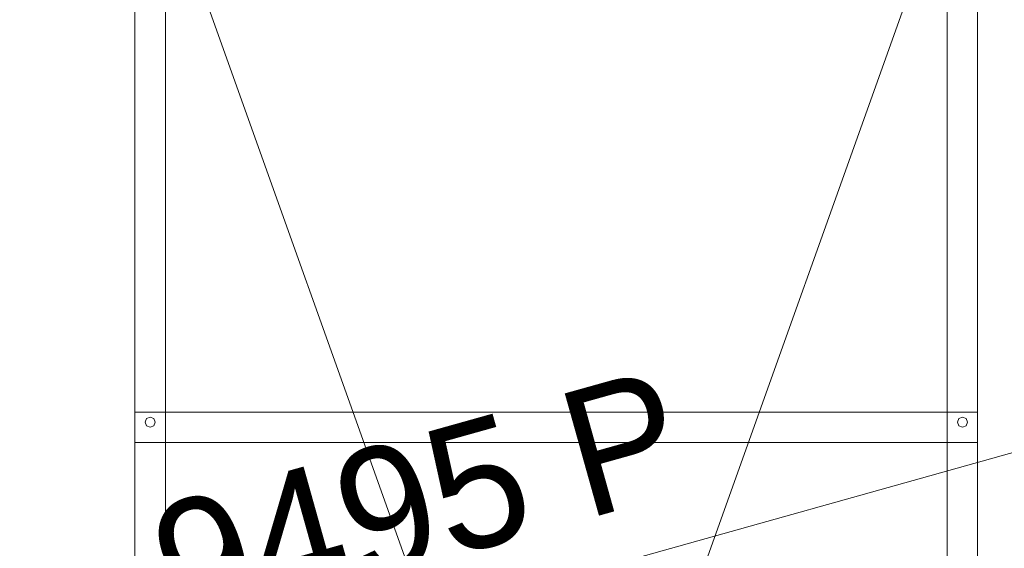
# Model space of a CAD drawing. Header units: millimetres. Extents: x -2233 to 61924, y -68080 to 6847.
# Tile 674 of 1022: x 5043 to 6982, y 2652 to 3693. Entities that reach past the tile are written whole.
import ezdxf

# ---------------------------------------------------------------- set-up
doc = ezdxf.new("R2010")
doc.units = ezdxf.units.MM
doc.layers.add('COTAS_P', color=1, linetype='Continuous', lineweight=0)
doc.layers.add('lateral_dosificador', color=7, linetype='Continuous', lineweight=0)
doc.dimstyles.new('R19_100', dxfattribs={"dimtxt": 250, "dimasz": 150, "dimexe": 150, "dimexo": 80, "dimgap": 100, "dimtad": 1, "dimtih": 1, "dimtoh": 1, "dimdsep": 46, "dimcen": 0.09, "dimadec": 0, "dimazin": 0, "dimtfac": 1, "dimtdec": 4, "dimtofl": 0, "dimtmove": 0, "dimatfit": 3, "dimfxl": 1, "dimtolj": 1, "dimtzin": 0, "dimarcsym": 0})

# ---------------------------------------------------------------- blocks, each defined once
blk = doc.blocks.new('DIM_R27_1')
at = {"layer": 'COTAS_P'}
for p, q in [((807.3, 1106.7), (9950.7, 3666.7)), ((9950.7, 3666.7), (9794.1, 3669.6)), ((9950.7, 3666.7), (9818.4, 3582.9)), ((10193.4, 2800), (9950.7, 3666.7)), ((807.3, 1106.7), (939.7, 1190.4)), ((1050, 240), (807.3, 1106.7)), ((807.3, 1106.7), (963.9, 1103.8))]:
    blk.add_line(p, q, dxfattribs=at)
blk.add_text('9495 P', height=250, rotation=15.6414, dxfattribs=at).set_placement((5352.1, 2483))
blk = doc.blocks.new('DIM_R27_24')
at = {"layer": 'COTAS_P'}
for p, q in [((6950, 4000), (7650, 4000)), ((7650, 4000), (7605, 3850)), ((7650, 1400), (7650, 4000)), ((7650, 4000), (7695, 3850)), ((7650, 1400), (7605, 1550)), ((7650, 1400), (7695, 1550)), ((6950, 1400), (7650, 1400))]:
    blk.add_line(p, q, dxfattribs=at)
blk.add_text('2600 P', height=250, rotation=90, dxfattribs=at).set_placement((7550, 2700))

msp = doc.modelspace()

# ---------------------------------------------------------------- linework, layer by layer
at = {"layer": 'lateral_dosificador'}
for p, q in [((5270, 3960), (5270, 2400)), ((5270, 3960), (5270, 1420)), ((5330, 2400), (5330, 3960)), ((5330, 1420), (5330, 3960)), ((6870, 3960), (6870, 2400)), ((6870, 3960), (6870, 1420)), ((6930, 2400), (6930, 3960)), ((6930, 1420), (6930, 3960)), ((5850, 2500), (5350, 3900)), ((6850, 3900), (6350, 2500)), ((5330, 2920), (5270, 2920)), ((5270, 2920), (5270, 2860)), ((5300, 2910), (5292.929, 2907.071)), ((5307.071, 2907.071), (5300, 2910)), ((6870, 2920), (5330, 2920)), ((5330, 2920), (5330, 2860)), ((6870, 2860), (6870, 2920)), ((6930, 2920), (6870, 2920)), ((6900, 2910), (6892.929, 2907.071)), ((6907.071, 2907.071), (6900, 2910)), ((6930, 2860), (6930, 2920)), ((5292.929, 2907.071), (5290, 2900)), ((5290, 2900), (5292.929, 2892.929)), ((5292.929, 2892.929), (5300, 2890)), ((5300, 2890), (5307.071, 2892.929)), ((5310, 2900), (5307.071, 2907.071)), ((5307.071, 2892.929), (5310, 2900)), ((6892.929, 2907.071), (6890, 2900)), ((6890, 2900), (6892.929, 2892.929)), ((6892.929, 2892.929), (6900, 2890)), ((6900, 2890), (6907.071, 2892.929)), ((6910, 2900), (6907.071, 2907.071)), ((6907.071, 2892.929), (6910, 2900)), ((5330, 2860), (5270, 2860)), ((6870, 2860), (5330, 2860)), ((6930, 2860), (6870, 2860))]:
    msp.add_line(p, q, dxfattribs=at)

# ---------------------------------------------------------------- dimensions: what is measured, and where the dimension line sits
at = {"layer": 'COTAS_P'}
for p1, p2, distance, picture, middle in [((6950, 1400), (6950, 4000), -700, 'DIM_R27_24', (7650, 2700)), ((1050, 240), (10193.381, 2800), 900, 'DIM_R27_1', (5379.037, 2386.671))]:
    dim = msp.add_aligned_dim(p1=p1, p2=p2, distance=distance, text='<> P', dimstyle='R19_100', dxfattribs=at)
    dim.commit()
    dim.dimension.update_dxf_attribs({"geometry": picture, "text_midpoint": middle})

doc.saveas('drawing.dxf')
